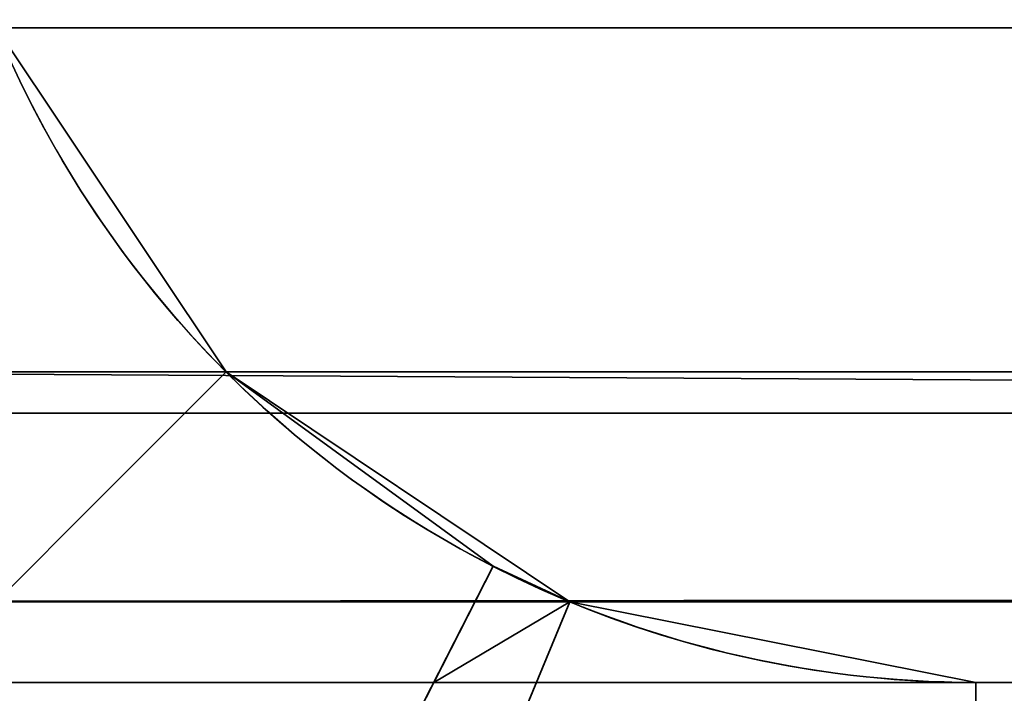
# Model space of a CAD drawing. Header units: millimetres. Extents: x -503 to 6703, y -110 to 249.
# Tile 354 of 656: x 1138.66 to 1140.12, y 16.48 to 17.49. Entities that reach past the tile are written whole.
import ezdxf

# ---------------------------------------------------------------- set-up
doc = ezdxf.new("R2010")
doc.units = ezdxf.units.MM
doc.layers.add('151', color=7, linetype='Continuous', true_color=0xffffff)

# ---------------------------------------------------------------- blocks, each defined once
blk = doc.blocks.new('UG_SURFACE_002')
at = {"layer": '151', "color": 252, "linetype": 'Continuous', "lineweight": 35}
for points in [[(2052.5, -9.3, 2212.25), (2052.5, 230.4, 2212.25), (947.5, 230.4, 2212.25), (947.5, -9.3, 2212.25)], [(1097.5, -9.3, 2062.2499), (1097.5, 230.4, 2062.2499), (1902.5, 230.4, 2062.2499), (1902.5, -9.3, 2062.2499)]]:
    blk.add_3dface(points, dxfattribs=at)
blk = doc.blocks.new('UG_SURFACE_186')
at = {"layer": '151', "color": 252, "linetype": 'Continuous', "lineweight": 35}
for points in [[(1135.5, -26.22, 2021.75), (1864.5, -26.22, 2021.75), (1864.5, 62.62, 2021.75), (1135.5, 62.62, 2021.75)], [(1137, -26.22, 2020.2501), (1137, 62.62, 2020.2501), (1863, 62.62, 2020.2501), (1863, -26.22, 2020.2501)]]:
    blk.add_3dface(points, dxfattribs=at)
blk = doc.blocks.new('UG_SURFACE_203')
at = {"layer": '151', "color": 252, "linetype": 'Continuous', "lineweight": 35}
for points in [[(1137.9021, 15.9021, 76.45), (1137.2344, 16.9013, 76.45), (1138.6203, 17.4754, 76.45), (1138.9627, 16.9628, 76.45)], [(1138.9627, 16.9628, 370.05), (1138.6203, 17.4754, 370.05), (1137.2344, 16.9013, 370.05), (1137.9021, 15.9021, 370.05)], [(1137.9021, 15.9021, 386.45), (1137.2344, 16.9013, 386.45), (1138.6203, 17.4754, 386.45), (1138.9627, 16.9628, 386.45)], [(1138.9627, 16.9628, 680.05), (1138.6203, 17.4754, 680.05), (1137.2344, 16.9013, 680.05), (1137.9021, 15.9021, 680.05)], [(1137.9021, 15.9021, 696.45), (1137.2344, 16.9013, 696.45), (1138.6203, 17.4754, 696.45), (1138.9627, 16.9628, 696.45)], [(1138.9627, 16.9628, 990.05), (1138.6203, 17.4754, 990.05), (1137.2344, 16.9013, 990.05), (1137.9021, 15.9021, 990.05)], [(1137.9021, 15.9021, 1006.4501), (1137.2344, 16.9013, 1006.4501), (1138.6203, 17.4754, 1006.4501), (1138.9627, 16.9628, 1006.4501)], [(1138.9627, 16.9628, 1300.05), (1138.6203, 17.4754, 1300.05), (1137.2344, 16.9013, 1300.05), (1137.9021, 15.9021, 1300.05)], [(1137.9021, 15.9021, 1316.45), (1137.2344, 16.9013, 1316.45), (1138.6203, 17.4754, 1316.45), (1138.9627, 16.9628, 1316.45)], [(1138.9627, 16.9628, 1610.05), (1138.6203, 17.4754, 1610.05), (1137.2344, 16.9013, 1610.05), (1137.9021, 15.9021, 1610.05)], [(1137.9021, 15.9021, 1626.4499), (1137.2344, 16.9013, 1626.4499), (1138.6203, 17.4754, 1626.4499), (1138.9627, 16.9628, 1626.4499)], [(1138.9627, 16.9628, 1920.05), (1138.6203, 17.4754, 1920.05), (1137.2344, 16.9013, 1920.05), (1137.9021, 15.9021, 1920.05)], [(1137.9021, 15.9021, 1936.45), (1137.2344, 16.9013, 1936.45), (1138.6203, 17.4754, 1936.45), (1138.9627, 16.9628, 1936.45)], [(1138.9627, 16.9628, 60.05), (1138.6203, 17.4754, 60.05), (1137.2344, 16.9013, 60.05), (1137.9021, 15.9021, 60.05)], [(1138.9627, 16.9628, 2006.2499), (1138.6203, 17.4754, 2006.2499), (1137.2344, 16.9013, 2006.2499), (1137.9021, 15.9021, 2006.2499)], [(1137.9021, 15.9021, -5.75), (1137.2344, 16.9013, -5.75), (1138.6203, 17.4754, -5.75), (1138.9627, 16.9628, -5.75)], [(1138.6203, 17.4754, 1936.45), (1138.6203, 17.4754, 2006.2499), (1138.9627, 16.9628, 2006.2499), (1138.9627, 16.9628, 1936.45)], [(1138.9627, 16.9628, 60.05), (1138.9627, 16.9628, -5.75), (1138.6203, 17.4754, -5.75), (1138.6203, 17.4754, 60.05)], [(1138.9627, 16.9628, 1920.05), (1138.9627, 16.9628, 1862.83), (1138.6203, 17.4754, 1862.83), (1138.6203, 17.4754, 1920.05)], [(1138.6203, 17.4754, 1626.4499), (1138.6203, 17.4754, 1683.67), (1138.9627, 16.9628, 1683.67), (1138.9627, 16.9628, 1626.4499)], [(1138.6203, 17.4754, 1683.67), (1138.6203, 17.4754, 1743.39), (1138.9627, 16.9628, 1743.39), (1138.9627, 16.9628, 1683.67)], [(1138.6203, 17.4754, 1743.39), (1138.6203, 17.4754, 1803.11), (1138.9627, 16.9628, 1803.11), (1138.9627, 16.9628, 1743.39)], [(1138.6203, 17.4754, 1803.11), (1138.6203, 17.4754, 1862.83), (1138.9627, 16.9628, 1862.83), (1138.9627, 16.9628, 1803.11)], [(1138.9627, 16.9628, 1610.05), (1138.9627, 16.9628, 1552.83), (1138.6203, 17.4754, 1552.83), (1138.6203, 17.4754, 1610.05)], [(1138.6203, 17.4754, 1316.45), (1138.6203, 17.4754, 1373.67), (1138.9627, 16.9628, 1373.67), (1138.9627, 16.9628, 1316.45)], [(1138.6203, 17.4754, 1373.67), (1138.6203, 17.4754, 1433.39), (1138.9627, 16.9628, 1433.39), (1138.9627, 16.9628, 1373.67)], [(1138.6203, 17.4754, 1433.39), (1138.6203, 17.4754, 1493.1099), (1138.9627, 16.9628, 1493.1099), (1138.9627, 16.9628, 1433.39)], [(1138.6203, 17.4754, 1493.1099), (1138.6203, 17.4754, 1552.83), (1138.9627, 16.9628, 1552.83), (1138.9627, 16.9628, 1493.1099)], [(1138.9627, 16.9628, 1300.05), (1138.9627, 16.9628, 1242.83), (1138.6203, 17.4754, 1242.83), (1138.6203, 17.4754, 1300.05)], [(1138.6203, 17.4754, 1006.4501), (1138.6203, 17.4754, 1063.67), (1138.9627, 16.9628, 1063.67), (1138.9627, 16.9628, 1006.4501)], [(1138.6203, 17.4754, 1063.67), (1138.6203, 17.4754, 1123.39), (1138.9627, 16.9628, 1123.39), (1138.9627, 16.9628, 1063.67)], [(1138.6203, 17.4754, 1123.39), (1138.6203, 17.4754, 1183.11), (1138.9627, 16.9628, 1183.11), (1138.9627, 16.9628, 1123.39)], [(1138.6203, 17.4754, 1183.11), (1138.6203, 17.4754, 1242.83), (1138.9627, 16.9628, 1242.83), (1138.9627, 16.9628, 1183.11)], [(1138.9627, 16.9628, 990.05), (1138.9627, 16.9628, 942.7834), (1138.6203, 17.4754, 942.7834), (1138.6203, 17.4754, 990.05)], [(1138.6203, 17.4754, 696.45), (1138.6203, 17.4754, 743.7167), (1138.9627, 16.9628, 743.7167), (1138.9627, 16.9628, 696.45)], [(1138.6203, 17.4754, 743.7167), (1138.6203, 17.4754, 793.4833), (1138.9627, 16.9628, 793.4833), (1138.9627, 16.9628, 743.7167)], [(1138.6203, 17.4754, 793.4833), (1138.6203, 17.4754, 843.25), (1138.9627, 16.9628, 843.25), (1138.9627, 16.9628, 793.4833)], [(1138.6203, 17.4754, 843.25), (1138.6203, 17.4754, 893.0167), (1138.9627, 16.9628, 893.0167), (1138.9627, 16.9628, 843.25)], [(1138.6203, 17.4754, 893.0167), (1138.6203, 17.4754, 942.7834), (1138.9627, 16.9628, 942.7834), (1138.9627, 16.9628, 893.0167)], [(1138.9627, 16.9628, 680.05), (1138.9627, 16.9628, 632.7834), (1138.6203, 17.4754, 632.7834), (1138.6203, 17.4754, 680.05)], [(1138.6203, 17.4754, 386.45), (1138.6203, 17.4754, 433.7167), (1138.9627, 16.9628, 433.7167), (1138.9627, 16.9628, 386.45)], [(1138.6203, 17.4754, 433.7167), (1138.6203, 17.4754, 483.4833), (1138.9627, 16.9628, 483.4833), (1138.9627, 16.9628, 433.7167)], [(1138.6203, 17.4754, 483.4833), (1138.6203, 17.4754, 533.25), (1138.9627, 16.9628, 533.25), (1138.9627, 16.9628, 483.4833)], [(1138.6203, 17.4754, 533.25), (1138.6203, 17.4754, 583.0167), (1138.9627, 16.9628, 583.0167), (1138.9627, 16.9628, 533.25)], [(1138.6203, 17.4754, 583.0167), (1138.6203, 17.4754, 632.7834), (1138.9627, 16.9628, 632.7834), (1138.9627, 16.9628, 583.0167)], [(1138.9627, 16.9628, 370.05), (1138.9627, 16.9628, 322.7833), (1138.6203, 17.4754, 322.7833), (1138.6203, 17.4754, 370.05)], [(1138.6203, 17.4754, 76.45), (1138.6203, 17.4754, 123.7167), (1138.9627, 16.9628, 123.7167), (1138.9627, 16.9628, 76.45)], [(1138.6203, 17.4754, 123.7167), (1138.6203, 17.4754, 173.4833), (1138.9627, 16.9628, 173.4833), (1138.9627, 16.9628, 123.7167)], [(1138.6203, 17.4754, 173.4833), (1138.6203, 17.4754, 223.25), (1138.9627, 16.9628, 223.25), (1138.9627, 16.9628, 173.4833)], [(1138.6203, 17.4754, 223.25), (1138.6203, 17.4754, 273.0167), (1138.9627, 16.9628, 273.0167), (1138.9627, 16.9628, 223.25)], [(1138.6203, 17.4754, 273.0167), (1138.6203, 17.4754, 322.7833), (1138.9627, 16.9628, 322.7833), (1138.9627, 16.9628, 273.0167)], [(1138.9627, 16.9628, 76.45), (1139.3608, 16.6732, 76.45), (1138.6781, 15.3376, 76.45), (1137.9021, 15.9021, 76.45)], [(1137.9021, 15.9021, 370.05), (1138.6781, 15.3376, 370.05), (1139.3608, 16.6732, 370.05), (1138.9627, 16.9628, 370.05)], [(1138.9627, 16.9628, 386.45), (1139.3608, 16.6732, 386.45), (1138.6781, 15.3376, 386.45), (1137.9021, 15.9021, 386.45)], [(1137.9021, 15.9021, 680.05), (1138.6781, 15.3376, 680.05), (1139.3608, 16.6732, 680.05), (1138.9627, 16.9628, 680.05)], [(1138.9627, 16.9628, 696.45), (1139.3608, 16.6732, 696.45), (1138.6781, 15.3376, 696.45), (1137.9021, 15.9021, 696.45)], [(1137.9021, 15.9021, 990.05), (1138.6781, 15.3376, 990.05), (1139.3608, 16.6732, 990.05), (1138.9627, 16.9628, 990.05)], [(1138.9627, 16.9628, 1006.4501), (1139.3608, 16.6732, 1006.4501), (1138.6781, 15.3376, 1006.4501), (1137.9021, 15.9021, 1006.4501)], [(1137.9021, 15.9021, 1300.05), (1138.6781, 15.3376, 1300.05), (1139.3608, 16.6732, 1300.05), (1138.9627, 16.9628, 1300.05)], [(1138.9627, 16.9628, 1316.45), (1139.3608, 16.6732, 1316.45), (1138.6781, 15.3376, 1316.45), (1137.9021, 15.9021, 1316.45)], [(1137.9021, 15.9021, 1610.05), (1138.6781, 15.3376, 1610.05), (1139.3608, 16.6732, 1610.05), (1138.9627, 16.9628, 1610.05)], [(1138.9627, 16.9628, 1626.4499), (1139.3608, 16.6732, 1626.4499), (1138.6781, 15.3376, 1626.4499), (1137.9021, 15.9021, 1626.4499)], [(1137.9021, 15.9021, 1920.05), (1138.6781, 15.3376, 1920.05), (1139.3608, 16.6732, 1920.05), (1138.9627, 16.9628, 1920.05)], [(1138.9627, 16.9628, 1936.45), (1139.3608, 16.6732, 1936.45), (1138.6781, 15.3376, 1936.45), (1137.9021, 15.9021, 1936.45)], [(1137.9021, 15.9021, 60.05), (1138.6781, 15.3376, 60.05), (1139.3608, 16.6732, 60.05), (1138.9627, 16.9628, 60.05)], [(1137.9021, 15.9021, 2006.2499), (1138.9014, 15.2345, 2006.2499), (1139.4753, 16.6203, 2006.2499), (1138.9627, 16.9628, 2006.2499)], [(1138.9627, 16.9628, -5.75), (1139.4753, 16.6203, -5.75), (1138.9014, 15.2345, -5.75), (1137.9021, 15.9021, -5.75)], [(1139.3608, 16.6732, 1936.45), (1138.9627, 16.9628, 2006.2499), (1139.4753, 16.6203, 2006.2499)], [(1139.3608, 16.6732, 1936.45), (1138.9627, 16.9628, 1936.45), (1138.9627, 16.9628, 2006.2499)], [(1138.9627, 16.9628, -5.75), (1138.9627, 16.9628, 60.05), (1139.3608, 16.6732, 60.05)], [(1139.3608, 16.6732, 60.05), (1139.4753, 16.6203, -5.75), (1138.9627, 16.9628, -5.75)], [(1139.3608, 16.6732, 1626.4499), (1138.9627, 16.9628, 1683.67), (1139.4753, 16.6203, 1683.67)], [(1139.3608, 16.6732, 1626.4499), (1138.9627, 16.9628, 1626.4499), (1138.9627, 16.9628, 1683.67)], [(1138.9627, 16.9628, 1862.83), (1138.9627, 16.9628, 1920.05), (1139.3608, 16.6732, 1920.05)], [(1139.3608, 16.6732, 1920.05), (1139.4753, 16.6203, 1862.83), (1138.9627, 16.9628, 1862.83)], [(1138.9627, 16.9628, 1683.67), (1138.9627, 16.9628, 1743.39), (1139.4753, 16.6203, 1743.39), (1139.4753, 16.6203, 1683.67)], [(1138.9627, 16.9628, 1743.39), (1138.9627, 16.9628, 1803.11), (1139.4753, 16.6203, 1803.11), (1139.4753, 16.6203, 1743.39)], [(1138.9627, 16.9628, 1803.11), (1138.9627, 16.9628, 1862.83), (1139.4753, 16.6203, 1862.83), (1139.4753, 16.6203, 1803.11)], [(1139.3608, 16.6732, 1316.45), (1138.9627, 16.9628, 1373.67), (1139.4753, 16.6203, 1373.67)], [(1139.3608, 16.6732, 1316.45), (1138.9627, 16.9628, 1316.45), (1138.9627, 16.9628, 1373.67)], [(1138.9627, 16.9628, 1552.83), (1138.9627, 16.9628, 1610.05), (1139.3608, 16.6732, 1610.05)], [(1139.3608, 16.6732, 1610.05), (1139.4753, 16.6203, 1552.83), (1138.9627, 16.9628, 1552.83)], [(1138.9627, 16.9628, 1373.67), (1138.9627, 16.9628, 1433.39), (1139.4753, 16.6203, 1433.39), (1139.4753, 16.6203, 1373.67)], [(1138.9627, 16.9628, 1433.39), (1138.9627, 16.9628, 1493.1099), (1139.4753, 16.6203, 1493.1099), (1139.4753, 16.6203, 1433.39)], [(1138.9627, 16.9628, 1493.1099), (1138.9627, 16.9628, 1552.83), (1139.4753, 16.6203, 1552.83), (1139.4753, 16.6203, 1493.1099)], [(1139.3608, 16.6732, 1006.4501), (1138.9627, 16.9628, 1063.67), (1139.4753, 16.6203, 1063.67)], [(1139.3608, 16.6732, 1006.4501), (1138.9627, 16.9628, 1006.4501), (1138.9627, 16.9628, 1063.67)], [(1138.9627, 16.9628, 1242.83), (1138.9627, 16.9628, 1300.05), (1139.3608, 16.6732, 1300.05)], [(1139.3608, 16.6732, 1300.05), (1139.4753, 16.6203, 1242.83), (1138.9627, 16.9628, 1242.83)], [(1138.9627, 16.9628, 1063.67), (1138.9627, 16.9628, 1123.39), (1139.4753, 16.6203, 1123.39), (1139.4753, 16.6203, 1063.67)], [(1138.9627, 16.9628, 1123.39), (1138.9627, 16.9628, 1183.11), (1139.4753, 16.6203, 1183.11), (1139.4753, 16.6203, 1123.39)], [(1138.9627, 16.9628, 1183.11), (1138.9627, 16.9628, 1242.83), (1139.4753, 16.6203, 1242.83), (1139.4753, 16.6203, 1183.11)], [(1139.3608, 16.6732, 696.45), (1138.9627, 16.9628, 743.7167), (1139.4753, 16.6203, 743.7167)], [(1139.3608, 16.6732, 696.45), (1138.9627, 16.9628, 696.45), (1138.9627, 16.9628, 743.7167)], [(1138.9627, 16.9628, 942.7834), (1138.9627, 16.9628, 990.05), (1139.3608, 16.6732, 990.05)], [(1139.3608, 16.6732, 990.05), (1139.4753, 16.6203, 942.7834), (1138.9627, 16.9628, 942.7834)], [(1138.9627, 16.9628, 743.7167), (1138.9627, 16.9628, 793.4833), (1139.4753, 16.6203, 793.4833), (1139.4753, 16.6203, 743.7167)], [(1138.9627, 16.9628, 793.4833), (1138.9627, 16.9628, 843.25), (1139.4753, 16.6203, 843.25), (1139.4753, 16.6203, 793.4833)], [(1138.9627, 16.9628, 843.25), (1138.9627, 16.9628, 893.0167), (1139.4753, 16.6203, 893.0167), (1139.4753, 16.6203, 843.25)], [(1138.9627, 16.9628, 893.0167), (1138.9627, 16.9628, 942.7834), (1139.4753, 16.6203, 942.7834), (1139.4753, 16.6203, 893.0167)], [(1139.3608, 16.6732, 386.45), (1138.9627, 16.9628, 433.7167), (1139.4753, 16.6203, 433.7167)], [(1139.3608, 16.6732, 386.45), (1138.9627, 16.9628, 386.45), (1138.9627, 16.9628, 433.7167)], [(1138.9627, 16.9628, 632.7834), (1138.9627, 16.9628, 680.05), (1139.3608, 16.6732, 680.05)], [(1139.3608, 16.6732, 680.05), (1139.4753, 16.6203, 632.7834), (1138.9627, 16.9628, 632.7834)], [(1138.9627, 16.9628, 433.7167), (1138.9627, 16.9628, 483.4833), (1139.4753, 16.6203, 483.4833), (1139.4753, 16.6203, 433.7167)], [(1138.9627, 16.9628, 483.4833), (1138.9627, 16.9628, 533.25), (1139.4753, 16.6203, 533.25), (1139.4753, 16.6203, 483.4833)], [(1138.9627, 16.9628, 533.25), (1138.9627, 16.9628, 583.0167), (1139.4753, 16.6203, 583.0167), (1139.4753, 16.6203, 533.25)], [(1138.9627, 16.9628, 583.0167), (1138.9627, 16.9628, 632.7834), (1139.4753, 16.6203, 632.7834), (1139.4753, 16.6203, 583.0167)], [(1139.3608, 16.6732, 76.45), (1138.9627, 16.9628, 123.7167), (1139.4753, 16.6203, 123.7167)], [(1139.3608, 16.6732, 76.45), (1138.9627, 16.9628, 76.45), (1138.9627, 16.9628, 123.7167)], [(1138.9627, 16.9628, 322.7833), (1138.9627, 16.9628, 370.05), (1139.3608, 16.6732, 370.05)], [(1139.3608, 16.6732, 370.05), (1139.4753, 16.6203, 322.7833), (1138.9627, 16.9628, 322.7833)], [(1138.9627, 16.9628, 123.7167), (1138.9627, 16.9628, 173.4833), (1139.4753, 16.6203, 173.4833), (1139.4753, 16.6203, 123.7167)], [(1138.9627, 16.9628, 173.4833), (1138.9627, 16.9628, 223.25), (1139.4753, 16.6203, 223.25), (1139.4753, 16.6203, 173.4833)], [(1138.9627, 16.9628, 223.25), (1138.9627, 16.9628, 273.0167), (1139.4753, 16.6203, 273.0167), (1139.4753, 16.6203, 223.25)], [(1138.9627, 16.9628, 273.0167), (1138.9627, 16.9628, 322.7833), (1139.4753, 16.6203, 322.7833), (1139.4753, 16.6203, 273.0167)], [(1139.2723, 16.5, 1933.9499), (1138.6781, 15.3376, 1933.9499), (1138.6781, 15.3376, 1936.45), (1139.3608, 16.6732, 1936.45)], [(1139.3608, 16.6732, 60.05), (1138.6781, 15.3376, 60.05), (1138.6781, 15.3376, 62.55), (1139.2723, 16.5, 62.55)], [(1139.2723, 16.5, 1623.95), (1138.6781, 15.3376, 1623.95), (1138.6781, 15.3376, 1626.4499), (1139.3608, 16.6732, 1626.4499)], [(1139.3608, 16.6732, 1920.05), (1138.6781, 15.3376, 1920.05), (1138.6781, 15.3376, 1922.55), (1139.2723, 16.5, 1922.55)], [(1139.2723, 16.5, 1313.9499), (1138.6781, 15.3376, 1313.9499), (1138.6781, 15.3376, 1316.45), (1139.3608, 16.6732, 1316.45)], [(1139.3608, 16.6732, 1610.05), (1138.6781, 15.3376, 1610.05), (1138.6781, 15.3376, 1612.55), (1139.2723, 16.5, 1612.55)], [(1139.2723, 16.5, 1003.95), (1138.6781, 15.3376, 1003.95), (1138.6781, 15.3376, 1006.4501), (1139.3608, 16.6732, 1006.4501)], [(1139.3608, 16.6732, 1300.05), (1138.6781, 15.3376, 1300.05), (1138.6781, 15.3376, 1302.55), (1139.2723, 16.5, 1302.55)], [(1139.2723, 16.5, 693.95), (1138.6781, 15.3376, 693.95), (1138.6781, 15.3376, 696.45), (1139.3608, 16.6732, 696.45)], [(1139.3608, 16.6732, 990.05), (1138.6781, 15.3376, 990.05), (1138.6781, 15.3376, 992.55), (1139.2723, 16.5, 992.55)], [(1139.2723, 16.5, 383.95), (1138.6781, 15.3376, 383.95), (1138.6781, 15.3376, 386.45), (1139.3608, 16.6732, 386.45)], [(1139.3608, 16.6732, 680.05), (1138.6781, 15.3376, 680.05), (1138.6781, 15.3376, 682.55), (1139.2723, 16.5, 682.55)], [(1139.2723, 16.5, 73.95), (1138.6781, 15.3376, 73.95), (1138.6781, 15.3376, 76.45), (1139.3608, 16.6732, 76.45)], [(1139.3608, 16.6732, 370.05), (1138.6781, 15.3376, 370.05), (1138.6781, 15.3376, 372.55), (1139.2723, 16.5, 372.55)], [(1139.3608, 16.6732, 1936.45), (1139.3608, 16.6732, 1933.9499), (1139.2723, 16.5, 1933.9499)], [(1139.2723, 16.5, 1933.9499), (1139.3608, 16.6732, 1933.9499), (1139.4753, 16.6203, 1933.9499)], [(1139.2723, 16.5, 62.55), (1139.3608, 16.6732, 62.55), (1139.3608, 16.6732, 60.05)], [(1139.4753, 16.6203, 62.55), (1139.3608, 16.6732, 62.55), (1139.2723, 16.5, 62.55)], [(1139.3608, 16.6732, 1626.4499), (1139.3608, 16.6732, 1623.95), (1139.2723, 16.5, 1623.95)], [(1139.2723, 16.5, 1623.95), (1139.3608, 16.6732, 1623.95), (1139.4753, 16.6203, 1623.95)], [(1139.2723, 16.5, 1922.55), (1139.3608, 16.6732, 1922.55), (1139.3608, 16.6732, 1920.05)], [(1139.4753, 16.6203, 1922.55), (1139.3608, 16.6732, 1922.55), (1139.2723, 16.5, 1922.55)], [(1139.3608, 16.6732, 1316.45), (1139.3608, 16.6732, 1313.9499), (1139.2723, 16.5, 1313.9499)], [(1139.2723, 16.5, 1313.9499), (1139.3608, 16.6732, 1313.9499), (1139.4753, 16.6203, 1313.9499)], [(1139.2723, 16.5, 1612.55), (1139.3608, 16.6732, 1612.55), (1139.3608, 16.6732, 1610.05)], [(1139.4753, 16.6203, 1612.55), (1139.3608, 16.6732, 1612.55), (1139.2723, 16.5, 1612.55)], [(1139.3608, 16.6732, 1006.4501), (1139.3608, 16.6732, 1003.95), (1139.2723, 16.5, 1003.95)], [(1139.2723, 16.5, 1003.95), (1139.3608, 16.6732, 1003.95), (1139.4753, 16.6203, 1003.95)], [(1139.2723, 16.5, 1302.55), (1139.3608, 16.6732, 1302.55), (1139.3608, 16.6732, 1300.05)], [(1139.4753, 16.6203, 1302.55), (1139.3608, 16.6732, 1302.55), (1139.2723, 16.5, 1302.55)], [(1139.3608, 16.6732, 696.45), (1139.3608, 16.6732, 693.95), (1139.2723, 16.5, 693.95)], [(1139.2723, 16.5, 693.95), (1139.3608, 16.6732, 693.95), (1139.4753, 16.6203, 693.95)], [(1139.2723, 16.5, 992.55), (1139.3608, 16.6732, 992.55), (1139.3608, 16.6732, 990.05)], [(1139.4753, 16.6203, 992.55), (1139.3608, 16.6732, 992.55), (1139.2723, 16.5, 992.55)], [(1139.3608, 16.6732, 386.45), (1139.3608, 16.6732, 383.95), (1139.2723, 16.5, 383.95)], [(1139.2723, 16.5, 383.95), (1139.3608, 16.6732, 383.95), (1139.4753, 16.6203, 383.95)], [(1139.2723, 16.5, 682.55), (1139.3608, 16.6732, 682.55), (1139.3608, 16.6732, 680.05)], [(1139.4753, 16.6203, 682.55), (1139.3608, 16.6732, 682.55), (1139.2723, 16.5, 682.55)], [(1139.3608, 16.6732, 76.45), (1139.3608, 16.6732, 73.95), (1139.2723, 16.5, 73.95)], [(1139.2723, 16.5, 73.95), (1139.3608, 16.6732, 73.95), (1139.4753, 16.6203, 73.95)], [(1139.2723, 16.5, 372.55), (1139.3608, 16.6732, 372.55), (1139.3608, 16.6732, 370.05)], [(1139.4753, 16.6203, 372.55), (1139.3608, 16.6732, 372.55), (1139.2723, 16.5, 372.55)], [(1139.4753, 16.6203, 2006.2499), (1139.4753, 16.6203, 1933.9499), (1139.3608, 16.6732, 1936.45)], [(1139.4753, 16.6203, 1933.9499), (1139.3608, 16.6732, 1933.9499), (1139.3608, 16.6732, 1936.45)], [(1139.3608, 16.6732, 60.05), (1139.3608, 16.6732, 62.55), (1139.4753, 16.6203, 62.55), (1139.4753, 16.6203, -5.75)], [(1139.4753, 16.6203, 1683.67), (1139.4753, 16.6203, 1623.95), (1139.3608, 16.6732, 1626.4499)], [(1139.4753, 16.6203, 1623.95), (1139.3608, 16.6732, 1623.95), (1139.3608, 16.6732, 1626.4499)], [(1139.3608, 16.6732, 1920.05), (1139.3608, 16.6732, 1922.55), (1139.4753, 16.6203, 1922.55), (1139.4753, 16.6203, 1862.83)], [(1139.4753, 16.6203, 1373.67), (1139.4753, 16.6203, 1313.9499), (1139.3608, 16.6732, 1316.45)], [(1139.4753, 16.6203, 1313.9499), (1139.3608, 16.6732, 1313.9499), (1139.3608, 16.6732, 1316.45)], [(1139.3608, 16.6732, 1610.05), (1139.3608, 16.6732, 1612.55), (1139.4753, 16.6203, 1612.55), (1139.4753, 16.6203, 1552.83)], [(1139.4753, 16.6203, 1063.67), (1139.4753, 16.6203, 1003.95), (1139.3608, 16.6732, 1006.4501)], [(1139.4753, 16.6203, 1003.95), (1139.3608, 16.6732, 1003.95), (1139.3608, 16.6732, 1006.4501)], [(1139.3608, 16.6732, 1300.05), (1139.3608, 16.6732, 1302.55), (1139.4753, 16.6203, 1302.55), (1139.4753, 16.6203, 1242.83)], [(1139.4753, 16.6203, 743.7167), (1139.4753, 16.6203, 693.95), (1139.3608, 16.6732, 696.45)], [(1139.4753, 16.6203, 693.95), (1139.3608, 16.6732, 693.95), (1139.3608, 16.6732, 696.45)], [(1139.3608, 16.6732, 990.05), (1139.3608, 16.6732, 992.55), (1139.4753, 16.6203, 992.55), (1139.4753, 16.6203, 942.7834)], [(1139.4753, 16.6203, 433.7167), (1139.4753, 16.6203, 383.95), (1139.3608, 16.6732, 386.45)], [(1139.4753, 16.6203, 383.95), (1139.3608, 16.6732, 383.95), (1139.3608, 16.6732, 386.45)], [(1139.3608, 16.6732, 680.05), (1139.3608, 16.6732, 682.55), (1139.4753, 16.6203, 682.55), (1139.4753, 16.6203, 632.7834)], [(1139.4753, 16.6203, 123.7167), (1139.4753, 16.6203, 73.95), (1139.3608, 16.6732, 76.45)], [(1139.4753, 16.6203, 73.95), (1139.3608, 16.6732, 73.95), (1139.3608, 16.6732, 76.45)], [(1139.3608, 16.6732, 370.05), (1139.3608, 16.6732, 372.55), (1139.4753, 16.6203, 372.55), (1139.4753, 16.6203, 322.7833)], [(1140.08, 16.5, 2006.2499), (1139.4753, 16.6203, 2006.2499), (1138.9014, 15.2345, 2006.2499), (1140.08, 15, 2006.2499)], [(1140.08, 15, -5.75), (1138.9014, 15.2345, -5.75), (1139.4753, 16.6203, -5.75), (1140.08, 16.5, -5.75)], [(1139.4753, 16.6203, 1933.9499), (1140.08, 16.5, 1933.9499), (1139.2723, 16.5, 1933.9499)], [(1139.2723, 16.5, 62.55), (1140.08, 16.5, 62.55), (1139.4753, 16.6203, 62.55)], [(1139.4753, 16.6203, 1623.95), (1140.08, 16.5, 1623.95), (1139.2723, 16.5, 1623.95)], [(1139.2723, 16.5, 1922.55), (1140.08, 16.5, 1922.55), (1139.4753, 16.6203, 1922.55)], [(1139.4753, 16.6203, 1313.9499), (1140.08, 16.5, 1313.9499), (1139.2723, 16.5, 1313.9499)], [(1139.2723, 16.5, 1612.55), (1140.08, 16.5, 1612.55), (1139.4753, 16.6203, 1612.55)], [(1139.4753, 16.6203, 1003.95), (1140.08, 16.5, 1003.95), (1139.2723, 16.5, 1003.95)], [(1139.2723, 16.5, 1302.55), (1140.08, 16.5, 1302.55), (1139.4753, 16.6203, 1302.55)], [(1139.4753, 16.6203, 693.95), (1140.08, 16.5, 693.95), (1139.2723, 16.5, 693.95)], [(1139.2723, 16.5, 992.55), (1140.08, 16.5, 992.55), (1139.4753, 16.6203, 992.55)], [(1139.4753, 16.6203, 383.95), (1140.08, 16.5, 383.95), (1139.2723, 16.5, 383.95)], [(1139.2723, 16.5, 682.55), (1140.08, 16.5, 682.55), (1139.4753, 16.6203, 682.55)], [(1139.4753, 16.6203, 73.95), (1140.08, 16.5, 73.95), (1139.2723, 16.5, 73.95)], [(1139.2723, 16.5, 372.55), (1140.08, 16.5, 372.55), (1139.4753, 16.6203, 372.55)], [(1139.4753, 16.6203, 1933.9499), (1139.4753, 16.6203, 2006.2499), (1140.08, 16.5, 2006.2499), (1140.08, 16.5, 1933.9499)], [(1139.4753, 16.6203, -5.75), (1139.4753, 16.6203, 62.55), (1140.08, 16.5, 62.55), (1140.08, 16.5, -5.75)], [(1139.4753, 16.6203, 1623.95), (1139.4753, 16.6203, 1683.67), (1140.08, 16.5, 1683.67), (1140.08, 16.5, 1623.95)], [(1139.4753, 16.6203, 1683.67), (1139.4753, 16.6203, 1743.39), (1140.08, 16.5, 1743.39), (1140.08, 16.5, 1683.67)], [(1139.4753, 16.6203, 1743.39), (1139.4753, 16.6203, 1803.11), (1140.08, 16.5, 1803.11), (1140.08, 16.5, 1743.39)], [(1139.4753, 16.6203, 1803.11), (1139.4753, 16.6203, 1862.83), (1140.08, 16.5, 1862.83), (1140.08, 16.5, 1803.11)], [(1139.4753, 16.6203, 1862.83), (1139.4753, 16.6203, 1922.55), (1140.08, 16.5, 1922.55), (1140.08, 16.5, 1862.83)], [(1139.4753, 16.6203, 1313.9499), (1139.4753, 16.6203, 1373.67), (1140.08, 16.5, 1373.67), (1140.08, 16.5, 1313.9499)], [(1139.4753, 16.6203, 1373.67), (1139.4753, 16.6203, 1433.39), (1140.08, 16.5, 1433.39), (1140.08, 16.5, 1373.67)], [(1139.4753, 16.6203, 1433.39), (1139.4753, 16.6203, 1493.1099), (1140.08, 16.5, 1493.1099), (1140.08, 16.5, 1433.39)], [(1139.4753, 16.6203, 1493.1099), (1139.4753, 16.6203, 1552.83), (1140.08, 16.5, 1552.83), (1140.08, 16.5, 1493.1099)], [(1139.4753, 16.6203, 1552.83), (1139.4753, 16.6203, 1612.55), (1140.08, 16.5, 1612.55), (1140.08, 16.5, 1552.83)], [(1139.4753, 16.6203, 1003.95), (1139.4753, 16.6203, 1063.67), (1140.08, 16.5, 1063.67), (1140.08, 16.5, 1003.95)], [(1139.4753, 16.6203, 1063.67), (1139.4753, 16.6203, 1123.39), (1140.08, 16.5, 1123.39), (1140.08, 16.5, 1063.67)], [(1139.4753, 16.6203, 1123.39), (1139.4753, 16.6203, 1183.11), (1140.08, 16.5, 1183.11), (1140.08, 16.5, 1123.39)], [(1139.4753, 16.6203, 1183.11), (1139.4753, 16.6203, 1242.83), (1140.08, 16.5, 1242.83), (1140.08, 16.5, 1183.11)], [(1139.4753, 16.6203, 1242.83), (1139.4753, 16.6203, 1302.55), (1140.08, 16.5, 1302.55), (1140.08, 16.5, 1242.83)], [(1139.4753, 16.6203, 693.95), (1139.4753, 16.6203, 743.7167), (1140.08, 16.5, 743.7167), (1140.08, 16.5, 693.95)], [(1139.4753, 16.6203, 743.7167), (1139.4753, 16.6203, 793.4833), (1140.08, 16.5, 793.4833), (1140.08, 16.5, 743.7167)], [(1139.4753, 16.6203, 793.4833), (1139.4753, 16.6203, 843.25), (1140.08, 16.5, 843.25), (1140.08, 16.5, 793.4833)], [(1139.4753, 16.6203, 843.25), (1139.4753, 16.6203, 893.0167), (1140.08, 16.5, 893.0167), (1140.08, 16.5, 843.25)], [(1139.4753, 16.6203, 893.0167), (1139.4753, 16.6203, 942.7834), (1140.08, 16.5, 942.7834), (1140.08, 16.5, 893.0167)], [(1139.4753, 16.6203, 942.7834), (1139.4753, 16.6203, 992.55), (1140.08, 16.5, 992.55), (1140.08, 16.5, 942.7834)], [(1139.4753, 16.6203, 383.95), (1139.4753, 16.6203, 433.7167), (1140.08, 16.5, 433.7167), (1140.08, 16.5, 383.95)], [(1139.4753, 16.6203, 433.7167), (1139.4753, 16.6203, 483.4833), (1140.08, 16.5, 483.4833), (1140.08, 16.5, 433.7167)], [(1139.4753, 16.6203, 483.4833), (1139.4753, 16.6203, 533.25), (1140.08, 16.5, 533.25), (1140.08, 16.5, 483.4833)], [(1139.4753, 16.6203, 533.25), (1139.4753, 16.6203, 583.0167), (1140.08, 16.5, 583.0167), (1140.08, 16.5, 533.25)], [(1139.4753, 16.6203, 583.0167), (1139.4753, 16.6203, 632.7834), (1140.08, 16.5, 632.7834), (1140.08, 16.5, 583.0167)], [(1139.4753, 16.6203, 632.7834), (1139.4753, 16.6203, 682.55), (1140.08, 16.5, 682.55), (1140.08, 16.5, 632.7834)], [(1139.4753, 16.6203, 73.95), (1139.4753, 16.6203, 123.7167), (1140.08, 16.5, 123.7167), (1140.08, 16.5, 73.95)], [(1139.4753, 16.6203, 123.7167), (1139.4753, 16.6203, 173.4833), (1140.08, 16.5, 173.4833), (1140.08, 16.5, 123.7167)], [(1139.4753, 16.6203, 173.4833), (1139.4753, 16.6203, 223.25), (1140.08, 16.5, 223.25), (1140.08, 16.5, 173.4833)], [(1139.4753, 16.6203, 223.25), (1139.4753, 16.6203, 273.0167), (1140.08, 16.5, 273.0167), (1140.08, 16.5, 223.25)], [(1139.4753, 16.6203, 273.0167), (1139.4753, 16.6203, 322.7833), (1140.08, 16.5, 322.7833), (1140.08, 16.5, 273.0167)], [(1139.4753, 16.6203, 322.7833), (1139.4753, 16.6203, 372.55), (1140.08, 16.5, 372.55), (1140.08, 16.5, 322.7833)], [(1138.6781, 15.3376, 1933.9499), (1139.2723, 16.5, 1933.9499), (1135.5, 16.5, 1933.9499), (1135.5, 15, 1933.9499)], [(1135.5, 15, 62.55), (1135.5, 16.5, 62.55), (1139.2723, 16.5, 62.55), (1138.6781, 15.3376, 62.55)], [(1135.5, 15, 1922.55), (1135.5, 16.5, 1922.55), (1139.2723, 16.5, 1922.55), (1138.6781, 15.3376, 1922.55)], [(1138.6781, 15.3376, 1623.95), (1139.2723, 16.5, 1623.95), (1135.5, 16.5, 1623.95), (1135.5, 15, 1623.95)], [(1135.5, 15, 1612.55), (1135.5, 16.5, 1612.55), (1139.2723, 16.5, 1612.55), (1138.6781, 15.3376, 1612.55)], [(1138.6781, 15.3376, 1313.9499), (1139.2723, 16.5, 1313.9499), (1135.5, 16.5, 1313.9499), (1135.5, 15, 1313.9499)], [(1135.5, 15, 1302.55), (1135.5, 16.5, 1302.55), (1139.2723, 16.5, 1302.55), (1138.6781, 15.3376, 1302.55)], [(1138.6781, 15.3376, 1003.95), (1139.2723, 16.5, 1003.95), (1135.5, 16.5, 1003.95), (1135.5, 15, 1003.95)], [(1135.5, 15, 992.55), (1135.5, 16.5, 992.55), (1139.2723, 16.5, 992.55), (1138.6781, 15.3376, 992.55)], [(1138.6781, 15.3376, 693.95), (1139.2723, 16.5, 693.95), (1135.5, 16.5, 693.95), (1135.5, 15, 693.95)], [(1135.5, 15, 682.55), (1135.5, 16.5, 682.55), (1139.2723, 16.5, 682.55), (1138.6781, 15.3376, 682.55)], [(1138.6781, 15.3376, 383.95), (1139.2723, 16.5, 383.95), (1135.5, 16.5, 383.95), (1135.5, 15, 383.95)], [(1135.5, 15, 372.55), (1135.5, 16.5, 372.55), (1139.2723, 16.5, 372.55), (1138.6781, 15.3376, 372.55)], [(1138.6781, 15.3376, 73.95), (1139.2723, 16.5, 73.95), (1135.5, 16.5, 73.95), (1135.5, 15, 73.95)], [(1139.2723, 16.5, 1922.55), (1135.5, 16.5, 1922.55), (1135.5, 16.5, 1933.9499), (1139.2723, 16.5, 1933.9499)], [(1139.2723, 16.5, 1612.55), (1135.5, 16.5, 1612.55), (1135.5, 16.5, 1623.95), (1139.2723, 16.5, 1623.95)], [(1139.2723, 16.5, 1302.55), (1135.5, 16.5, 1302.55), (1135.5, 16.5, 1313.9499), (1139.2723, 16.5, 1313.9499)], [(1139.2723, 16.5, 992.55), (1135.5, 16.5, 992.55), (1135.5, 16.5, 1003.95), (1139.2723, 16.5, 1003.95)], [(1139.2723, 16.5, 62.55), (1135.5, 16.5, 62.55), (1135.5, 16.5, 73.95), (1139.2723, 16.5, 73.95)], [(1139.2723, 16.5, 682.55), (1135.5, 16.5, 682.55), (1135.5, 16.5, 693.95), (1139.2723, 16.5, 693.95)], [(1139.2723, 16.5, 372.55), (1135.5, 16.5, 372.55), (1135.5, 16.5, 383.95), (1139.2723, 16.5, 383.95)], [(1139.2723, 16.5, 1933.9499), (1140.08, 16.5, 1933.9499), (1140.08, 16.5, 1922.55), (1139.2723, 16.5, 1922.55)], [(1139.2723, 16.5, 1623.95), (1140.08, 16.5, 1623.95), (1140.08, 16.5, 1612.55), (1139.2723, 16.5, 1612.55)], [(1139.2723, 16.5, 1313.9499), (1140.08, 16.5, 1313.9499), (1140.08, 16.5, 1302.55), (1139.2723, 16.5, 1302.55)], [(1139.2723, 16.5, 1003.95), (1140.08, 16.5, 1003.95), (1140.08, 16.5, 992.55), (1139.2723, 16.5, 992.55)], [(1139.2723, 16.5, 73.95), (1140.08, 16.5, 73.95), (1140.08, 16.5, 62.55), (1139.2723, 16.5, 62.55)], [(1139.2723, 16.5, 693.95), (1140.08, 16.5, 693.95), (1140.08, 16.5, 682.55), (1139.2723, 16.5, 682.55)], [(1139.2723, 16.5, 383.95), (1140.08, 16.5, 383.95), (1140.08, 16.5, 372.55), (1139.2723, 16.5, 372.55)], [(1145.42, 16.5, 2006.2499), (1140.08, 16.5, 2006.2499), (1140.08, 15, 2006.2499), (1145.42, 15, 2006.2499)], [(1145.42, 15, -5.75), (1140.08, 15, -5.75), (1140.08, 16.5, -5.75), (1145.42, 16.5, -5.75)], [(1145.42, 16.5, 1920.05), (1145.42, 16.5, 1626.4499), (1140.08, 16.5, 1743.39), (1140.08, 16.5, 1803.11)], [(1142.0994, 16.5, 1936.45), (1140.08, 16.5, 1922.55), (1140.08, 16.5, 1933.9499)], [(1142.0994, 16.5, 1626.4499), (1140.08, 16.5, 1612.55), (1140.08, 16.5, 1623.95)], [(1145.42, 16.5, 1626.4499), (1142.0994, 16.5, 1626.4499), (1140.08, 16.5, 1683.67), (1140.08, 16.5, 1743.39)], [(1140.08, 16.5, 2006.2499), (1145.42, 16.5, 2006.2499), (1145.42, 16.5, 1936.45), (1142.0994, 16.5, 1936.45)], [(1140.08, 16.5, 1803.11), (1140.08, 16.5, 1862.83), (1142.0994, 16.5, 1920.05), (1145.42, 16.5, 1920.05)], [(1145.42, 16.5, 1610.05), (1145.42, 16.5, 1316.45), (1140.08, 16.5, 1433.39), (1140.08, 16.5, 1493.1099)], [(1140.08, 16.5, 1862.83), (1140.08, 16.5, 1922.55), (1142.0994, 16.5, 1936.45), (1142.0994, 16.5, 1920.05)], [(1142.0994, 16.5, 1316.45), (1140.08, 16.5, 1302.55), (1140.08, 16.5, 1313.9499)], [(1145.42, 16.5, 1316.45), (1142.0994, 16.5, 1316.45), (1140.08, 16.5, 1373.67), (1140.08, 16.5, 1433.39)], [(1140.08, 16.5, 1623.95), (1140.08, 16.5, 1683.67), (1142.0994, 16.5, 1626.4499)], [(1140.08, 16.5, 1493.1099), (1140.08, 16.5, 1552.83), (1142.0994, 16.5, 1610.05), (1145.42, 16.5, 1610.05)], [(1145.42, 16.5, 1300.05), (1145.42, 16.5, 1006.4501), (1140.08, 16.5, 1123.39), (1140.08, 16.5, 1183.11)], [(1140.08, 16.5, 1552.83), (1140.08, 16.5, 1612.55), (1142.0994, 16.5, 1626.4499), (1142.0994, 16.5, 1610.05)], [(1142.0994, 16.5, 1006.4501), (1140.08, 16.5, 992.55), (1140.08, 16.5, 1003.95)], [(1145.42, 16.5, 1006.4501), (1142.0994, 16.5, 1006.4501), (1140.08, 16.5, 1063.67), (1140.08, 16.5, 1123.39)], [(1145.42, 16.5, 990.05), (1140.08, 16.5, 843.25), (1140.08, 16.5, 893.0167)], [(1140.08, 16.5, 1313.9499), (1140.08, 16.5, 1373.67), (1142.0994, 16.5, 1316.45)], [(1140.08, 16.5, 1183.11), (1140.08, 16.5, 1242.83), (1142.0994, 16.5, 1300.05), (1145.42, 16.5, 1300.05)], [(1145.42, 16.5, 990.05), (1145.42, 16.5, 696.45), (1140.08, 16.5, 793.4833), (1140.08, 16.5, 843.25)], [(1140.08, 16.5, 1242.83), (1140.08, 16.5, 1302.55), (1142.0994, 16.5, 1316.45), (1142.0994, 16.5, 1300.05)], [(1142.0994, 16.5, 696.45), (1140.08, 16.5, 682.55), (1140.08, 16.5, 693.95)], [(1145.42, 16.5, 696.45), (1142.0994, 16.5, 696.45), (1140.08, 16.5, 743.7167), (1140.08, 16.5, 793.4833)], [(1145.42, 16.5, 680.05), (1140.08, 16.5, 533.25), (1140.08, 16.5, 583.0167)], [(1140.08, 16.5, 1003.95), (1140.08, 16.5, 1063.67), (1142.0994, 16.5, 1006.4501)], [(1140.08, 16.5, 893.0167), (1140.08, 16.5, 942.7834), (1142.0994, 16.5, 990.05), (1145.42, 16.5, 990.05)], [(1145.42, 16.5, 680.05), (1145.42, 16.5, 386.45), (1140.08, 16.5, 483.4833), (1140.08, 16.5, 533.25)], [(1142.0994, 16.5, 76.45), (1140.08, 16.5, 62.55), (1140.08, 16.5, 73.95)], [(1140.08, 16.5, 942.7834), (1140.08, 16.5, 992.55), (1142.0994, 16.5, 1006.4501), (1142.0994, 16.5, 990.05)], [(1142.0994, 16.5, 386.45), (1140.08, 16.5, 372.55), (1140.08, 16.5, 383.95)], [(1145.42, 16.5, 386.45), (1142.0994, 16.5, 386.45), (1140.08, 16.5, 433.7167), (1140.08, 16.5, 483.4833)], [(1145.42, 16.5, 370.05), (1140.08, 16.5, 223.25), (1140.08, 16.5, 273.0167)], [(1140.08, 16.5, 693.95), (1140.08, 16.5, 743.7167), (1142.0994, 16.5, 696.45)], [(1140.08, 16.5, 583.0167), (1140.08, 16.5, 632.7834), (1142.0994, 16.5, 680.05), (1145.42, 16.5, 680.05)], [(1142.0994, 16.5, 76.45), (1142.0994, 16.5, 60.05), (1140.08, 16.5, -5.75), (1140.08, 16.5, 62.55)], [(1145.42, 16.5, 370.05), (1145.42, 16.5, 76.45), (1140.08, 16.5, 173.4833), (1140.08, 16.5, 223.25)], [(1140.08, 16.5, 632.7834), (1140.08, 16.5, 682.55), (1142.0994, 16.5, 696.45), (1142.0994, 16.5, 680.05)], [(1140.08, 16.5, 73.95), (1140.08, 16.5, 123.7167), (1142.0994, 16.5, 76.45)], [(1145.42, 16.5, 76.45), (1142.0994, 16.5, 76.45), (1140.08, 16.5, 123.7167), (1140.08, 16.5, 173.4833)], [(1140.08, 16.5, 383.95), (1140.08, 16.5, 433.7167), (1142.0994, 16.5, 386.45)], [(1140.08, 16.5, 273.0167), (1140.08, 16.5, 322.7833), (1142.0994, 16.5, 370.05), (1145.42, 16.5, 370.05)], [(1140.08, 16.5, 322.7833), (1140.08, 16.5, 372.55), (1142.0994, 16.5, 386.45), (1142.0994, 16.5, 370.05)], [(1142.0994, 16.5, 60.05), (1145.42, 16.5, 60.05), (1145.42, 16.5, -5.75), (1140.08, 16.5, -5.75)], [(1140.08, 16.5, 1933.9499), (1140.08, 16.5, 2006.2499), (1142.0994, 16.5, 1936.45)]]:
    blk.add_3dface(points, dxfattribs=at)
blk = doc.blocks.new('UG_SURFACE_204')
at = {"layer": '151', "color": 252, "linetype": 'Continuous', "lineweight": 35}
for points in [[(1189.2999, 18.08, 2020.2501), (1138, 18.08, 2020.2501), (1138, 16.9013, 2020.0155), (1189.2999, 16.9013, 2020.0155)], [(1189.2999, 17.4754, 2018.6298), (1138, 17.4754, 2018.6298), (1138, 18.08, 2018.75), (1189.2999, 18.08, 2018.75)], [(1189.2999, 16.9628, 2018.2872), (1138, 16.9628, 2018.2872), (1138, 17.4754, 2018.6298), (1189.2999, 17.4754, 2018.6298)], [(1138, 16.9628, 2018.2872), (1189.2999, 16.9628, 2018.2872), (1189.2999, 16.6732, 2017.8893)], [(1189.2999, 16.6732, 2017.8893), (1138, 16.6203, 2017.7746), (1138, 16.9628, 2018.2872)], [(1189.2999, 16.9013, 2020.0155), (1138, 16.9013, 2020.0155), (1138, 15.9021, 2019.3479), (1189.2999, 15.9021, 2019.3479)], [(1189.2999, 16.6732, 2017.8893), (1191.8, 16.6732, 2017.8893), (1191.8, 16.6203, 2017.7746), (1138, 16.6203, 2017.7746)], [(1191.8, 16.5, 2017.17), (1138, 16.5, 2017.17), (1138, 16.6203, 2017.7746), (1191.8, 16.6203, 2017.7746)], [(1138, 16.5, 2011.8301), (1189.2999, 16.5, 2011.8301), (1189.2999, 16.2628, 2010.6447), (1138, 16.2628, 2010.6447)], [(1205.7, 16.5, 2015.1505), (1189.2999, 16.5, 2015.1505), (1138, 16.5, 2017.17), (1191.8, 16.5, 2017.17)], [(1189.2999, 16.5, 2015.1505), (1189.2999, 16.5, 2011.8301), (1138, 16.5, 2011.8301), (1138, 16.5, 2017.17)]]:
    blk.add_3dface(points, dxfattribs=at)

msp = doc.modelspace()

# ---------------------------------------------------------------- linework, layer by layer
at = {"layer": '151', "color": 251, "linetype": 'Continuous', "lineweight": -3, "true_color": 0x636466}
for p, q in [((1139.3608, 16.6732, 1610.05), (1138.678, 15.3376, 1610.05)), ((1139.3608, 16.6732, 1316.45), (1138.678, 15.3376, 1316.45)), ((1139.3608, 16.6732, 1300.05), (1138.678, 15.3376, 1300.05)), ((1139.3608, 16.6732, 1626.45), (1138.678, 15.3376, 1626.45)), ((1139.3608, 16.6732, 696.45), (1138.678, 15.3376, 696.45)), ((1139.3608, 16.6732, 1006.45), (1138.678, 15.3376, 1006.45)), ((1139.3608, 16.6732, 60.05), (1138.678, 15.3376, 60.05)), ((1139.3608, 16.6732, 370.05), (1138.678, 15.3376, 370.05)), ((1139.3608, 16.6732, 1936.45), (1138.678, 15.3376, 1936.45)), ((1139.3608, 16.6732, 386.45), (1138.678, 15.3376, 386.45)), ((1139.3608, 16.6732, 990.05), (1138.678, 15.3376, 990.05)), ((1139.3608, 16.6732, 680.05), (1138.678, 15.3376, 680.05)), ((1139.3608, 16.6732, 1920.05), (1138.678, 15.3376, 1920.05)), ((1139.3608, 16.6732, 76.45), (1138.678, 15.3376, 76.45)), ((1139.3608, 16.6732, 682.55), (1139.2723, 16.5, 682.55)), ((1139.3608, 16.6732, 73.95), (1139.2723, 16.5, 73.95)), ((1139.3608, 16.6732, 1922.55), (1139.2723, 16.5, 1922.55)), ((1139.3608, 16.6732, 1612.55), (1139.2723, 16.5, 1612.55)), ((1139.3608, 16.6732, 693.95), (1139.2723, 16.5, 693.95)), ((1139.3608, 16.6732, 1003.95), (1139.2723, 16.5, 1003.95)), ((1139.3608, 16.6732, 992.55), (1139.2723, 16.5, 992.55)), ((1139.3608, 16.6732, 1933.95), (1139.2723, 16.5, 1933.95)), ((1139.3608, 16.6732, 1302.55), (1139.2723, 16.5, 1302.55)), ((1139.3608, 16.6732, 372.55), (1139.2723, 16.5, 372.55)), ((1139.3608, 16.6732, 1623.95), (1139.2723, 16.5, 1623.95)), ((1139.3608, 16.6732, 1313.95), (1139.2723, 16.5, 1313.95)), ((1139.3608, 16.6732, 383.95), (1139.2723, 16.5, 383.95)), ((1139.3608, 16.6732, 62.55), (1139.2723, 16.5, 62.55)), ((1139.3608, 16.6732, 386.45), (1139.3608, 16.6732, 383.95)), ((1139.3608, 16.6732, 1936.45), (1139.3608, 16.6732, 1933.95)), ((1139.3608, 16.6732, 696.45), (1139.3608, 16.6732, 693.95)), ((1139.3608, 16.6732, 1612.55), (1139.3608, 16.6732, 1610.05)), ((1139.3608, 16.6732, 1006.45), (1139.3608, 16.6732, 1003.95)), ((1139.3608, 16.6732, 1922.55), (1139.3608, 16.6732, 1920.05)), ((1139.3608, 16.6732, 62.55), (1139.3608, 16.6732, 60.05)), ((1139.3608, 16.6732, 1626.45), (1139.3608, 16.6732, 1623.95)), ((1139.3608, 16.6732, 372.55), (1139.3608, 16.6732, 370.05)), ((1139.3608, 16.6732, 682.55), (1139.3608, 16.6732, 680.05)), ((1139.3608, 16.6732, 1302.55), (1139.3608, 16.6732, 1300.05)), ((1139.3608, 16.6732, 992.55), (1139.3608, 16.6732, 990.05)), ((1139.3608, 16.6732, 1316.45), (1139.3608, 16.6732, 1313.95)), ((1139.3608, 16.6732, 76.45), (1139.3608, 16.6732, 73.95)), ((1135.5, 16.5, 1003.95), (1139.2723, 16.5, 1003.95)), ((1139.2723, 16.5, 62.55), (1135.5, 16.5, 62.55)), ((1135.5, 16.5, 73.95), (1139.2723, 16.5, 73.95)), ((1135.5, 16.5, 383.95), (1139.2723, 16.5, 383.95)), ((1135.5, 16.5, 1933.95), (1139.2723, 16.5, 1933.95)), ((1139.2723, 16.5, 372.55), (1135.5, 16.5, 372.55)), ((1139.2723, 16.5, 1922.55), (1135.5, 16.5, 1922.55)), ((1139.2723, 16.5, 682.55), (1135.5, 16.5, 682.55)), ((1135.5, 16.5, 693.95), (1139.2723, 16.5, 693.95)), ((1139.2723, 16.5, 1612.55), (1135.5, 16.5, 1612.55)), ((1139.2723, 16.5, 992.55), (1135.5, 16.5, 992.55)), ((1135.5, 16.5, 1623.95), (1139.2723, 16.5, 1623.95)), ((1139.2723, 16.5, 1302.55), (1135.5, 16.5, 1302.55)), ((1135.5, 16.5, 1313.95), (1139.2723, 16.5, 1313.95)), ((1189.3, 16.5, 2011.83), (1138, 16.5, 2011.83)), ((1191.8, 16.5, 2017.17), (1138, 16.5, 2017.17)), ((1139.2723, 16.5, 1922.55), (1138.678, 15.3376, 1922.55)), ((1139.2723, 16.5, 372.55), (1138.678, 15.3376, 372.55)), ((1139.2723, 16.5, 1623.95), (1138.678, 15.3376, 1623.95)), ((1139.2723, 16.5, 1612.55), (1138.678, 15.3376, 1612.55)), ((1139.2723, 16.5, 1313.95), (1138.678, 15.3376, 1313.95)), ((1139.2723, 16.5, 992.55), (1138.678, 15.3376, 992.55)), ((1139.2723, 16.5, 1302.55), (1138.678, 15.3376, 1302.55)), ((1139.2723, 16.5, 383.95), (1138.678, 15.3376, 383.95)), ((1139.2723, 16.5, 62.55), (1138.678, 15.3376, 62.55)), ((1139.2723, 16.5, 693.95), (1138.678, 15.3376, 693.95)), ((1139.2723, 16.5, 1003.95), (1138.678, 15.3376, 1003.95)), ((1139.2723, 16.5, 682.55), (1138.678, 15.3376, 682.55)), ((1139.2723, 16.5, 73.95), (1138.678, 15.3376, 73.95)), ((1139.2723, 16.5, 1933.95), (1138.678, 15.3376, 1933.95)), ((1140.08, 16.5, 1313.95), (1139.2723, 16.5, 1313.95)), ((1140.08, 16.5, 693.95), (1139.2723, 16.5, 693.95)), ((1140.08, 16.5, 1003.95), (1139.2723, 16.5, 1003.95)), ((1139.2723, 16.5, 1302.55), (1140.08, 16.5, 1302.55)), ((1140.08, 16.5, 73.95), (1139.2723, 16.5, 73.95)), ((1139.2723, 16.5, 62.55), (1140.08, 16.5, 62.55)), ((1140.08, 16.5, 383.95), (1139.2723, 16.5, 383.95)), ((1140.08, 16.5, 1933.95), (1139.2723, 16.5, 1933.95)), ((1139.2723, 16.5, 372.55), (1140.08, 16.5, 372.55)), ((1139.2723, 16.5, 1922.55), (1140.08, 16.5, 1922.55)), ((1139.2723, 16.5, 1612.55), (1140.08, 16.5, 1612.55)), ((1139.2723, 16.5, 992.55), (1140.08, 16.5, 992.55)), ((1140.08, 16.5, 1623.95), (1139.2723, 16.5, 1623.95)), ((1139.2723, 16.5, 682.55), (1140.08, 16.5, 682.55)), ((1140.08, 16.5, 372.55), (1140.08, 16.5, 73.95)), ((1140.08, 16.5, 1922.55), (1140.08, 16.5, 1623.95)), ((1140.08, 16.5, 2006.25), (1145.42, 16.5, 2006.25)), ((1140.08, 16.5, 1612.55), (1140.08, 16.5, 1313.95)), ((1140.08, 16.5, 62.55), (1140.08, 16.5, -5.75)), ((1140.08, 16.5, 992.55), (1140.08, 16.5, 693.95)), ((1140.08, 16.5, -5.75), (1145.42, 16.5, -5.75)), ((1140.08, 16.5, 2006.25), (1140.08, 16.5, 1933.95)), ((1140.08, 16.5, 682.55), (1140.08, 16.5, 383.95)), ((1140.08, 16.5, 1302.55), (1140.08, 16.5, 1003.95))]:
    msp.add_line(p, q, dxfattribs=at)
at = {"layer": '151', "color": 251, "linetype": 'Continuous', "lineweight": -3, "true_color": 0x636466, "extrusion": (0, 0, -1)}
for centre, radius, start, end in [((-1140.08, 18.08, -1920.05), 3.08, 297.0767, 0), ((-1140.08, 18.08, -370.05), 3.08, 297.0767, 0), ((-1140.08, 18.08, -680.05), 3.08, 297.0767, 0), ((-1140.08, 18.08, -60.05), 3.08, 297.0767, 0), ((-1140.08, 18.08, -990.05), 3.08, 297.0767, 0), ((-1140.08, 18.08, -1300.05), 3.08, 297.0767, 0), ((-1140.08, 18.08, -1610.05), 3.08, 297.0767, 0), ((-1140.08, 18.08, -1610.05), 1.58, 297.0767, 0), ((-1140.08, 18.08, -1920.05), 1.58, 297.0767, 0), ((-1140.08, 18.08, -60.05), 1.58, 297.0767, 0), ((-1140.08, 18.08, -370.05), 1.58, 297.0767, 0), ((-1140.08, 18.08, -680.05), 1.58, 297.0767, 0), ((-1140.08, 18.08, -1300.05), 1.58, 297.0767, 0), ((-1140.08, 18.08, -990.05), 1.58, 297.0767, 0), ((-1140.08, 18.08, -1623.95), 1.58, 270, 297.0767), ((-1140.08, 18.08, -1003.95), 1.58, 270, 297.0767), ((-1140.08, 18.08, -73.95), 1.58, 270, 297.0767), ((-1140.08, 18.08, -383.95), 1.58, 270, 297.0767), ((-1140.08, 18.08, -693.95), 1.58, 270, 297.0767), ((-1140.08, 18.08, -1933.95), 1.58, 270, 297.0767), ((-1140.08, 18.08, -1313.95), 1.58, 270, 297.0767)]:
    msp.add_arc(centre, radius, start, end, dxfattribs=at)
at = {"layer": '151', "color": 251, "linetype": 'Continuous', "lineweight": -3, "true_color": 0x636466}
for centre, radius, start, end in [((1140.08, 18.08, 76.45), 3.08, 180, 242.9233), ((1140.08, 18.08, 386.45), 3.08, 180, 242.9233), ((1140.08, 18.08, 696.45), 3.08, 180, 242.9233), ((1140.08, 18.08, 1006.45), 3.08, 180, 242.9233), ((1140.08, 18.08, -5.75), 3.08, 180, 270), ((1140.08, 18.08, 1316.45), 3.08, 180, 242.9233), ((1140.08, 18.08, 2006.25), 3.08, 180, 270), ((1140.08, 18.08, 1626.45), 3.08, 180, 242.9233), ((1140.08, 18.08, 1936.45), 3.08, 180, 242.9233), ((1140.08, 18.08, 76.45), 1.58, 180, 242.9233), ((1140.08, 18.08, 386.45), 1.58, 180, 242.9233), ((1140.08, 18.08, -5.75), 1.58, 180, 270), ((1140.08, 18.08, 696.45), 1.58, 180, 242.9233), ((1140.08, 18.08, 2006.25), 1.58, 180, 270), ((1140.08, 18.08, 1316.45), 1.58, 180, 242.9233), ((1140.08, 18.08, 1626.45), 1.58, 180, 242.9233), ((1140.08, 18.08, 1006.45), 1.58, 180, 242.9233), ((1140.08, 18.08, 1936.45), 1.58, 180, 242.9233), ((1140.08, 18.08, 372.55), 1.58, 242.9233, 270), ((1140.08, 18.08, 682.55), 1.58, 242.9233, 270), ((1140.08, 18.08, 992.55), 1.58, 242.9233, 270), ((1140.08, 18.08, 1302.55), 1.58, 242.9233, 270), ((1140.08, 18.08, 1612.55), 1.58, 242.9233, 270), ((1140.08, 18.08, 62.55), 1.58, 242.9233, 270), ((1140.08, 18.08, 1922.55), 1.58, 242.9233, 270)]:
    msp.add_arc(centre, radius, start, end, dxfattribs=at)

# ---------------------------------------------------------------- block references
for name in ['UG_SURFACE_002', 'UG_SURFACE_186', 'UG_SURFACE_203', 'UG_SURFACE_204']:
    msp.add_blockref(name, (0, 0), dxfattribs=at)

doc.saveas('drawing.dxf')
